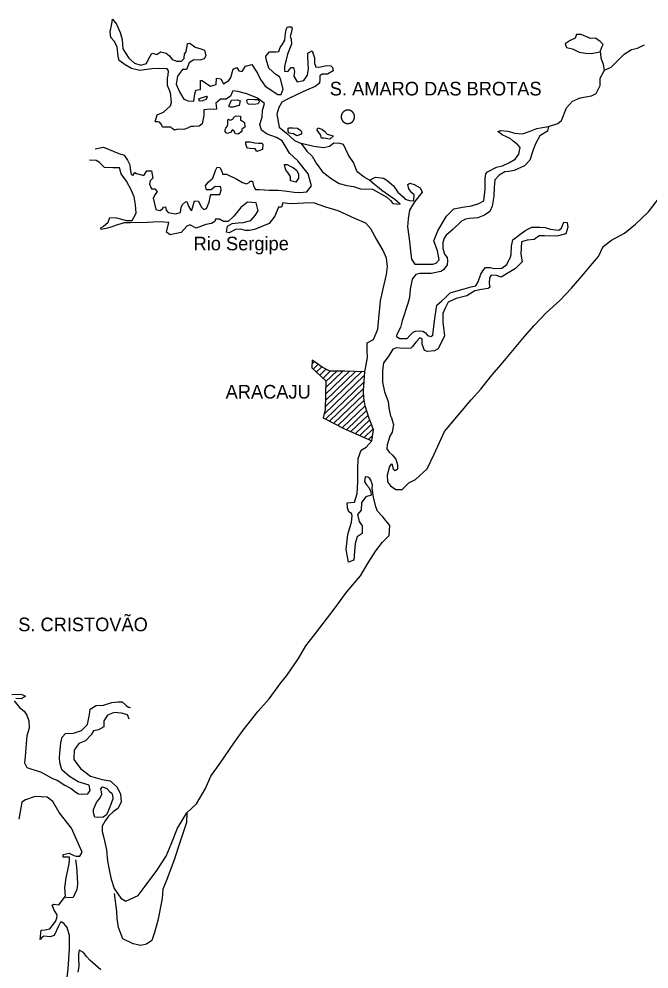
# Model space of a CAD drawing. Extents: x 662444 to 1640468, y 7452018 to 9606170.
# Drawn here: x 1354329 to 1385619, y 8754094 to 8801275 of the extents above; entities that cross this region are included whole.
import ezdxf

# ---------------------------------------------------------------- set-up
doc = ezdxf.new("R2010")
doc.units = 0
doc.layers.add('Level 1', color=7, linetype='Continuous')
doc.layers.add('Level 3', color=7, linetype='Continuous')

msp = doc.modelspace()

# ---------------------------------------------------------------- linework, layer by layer
at = {"layer": 'Level 1'}
for points in [[(1364139, 8796822), (1364115, 8796778), (1363829, 8796797), (1363508, 8796772), (1363501, 8796481), (1363424, 8796070), (1363277, 8795951), (1363012, 8795936), (1362869, 8795940), (1362690, 8795855), (1362511, 8795782), (1362214, 8795800), (1362058, 8795760), (1361928, 8795830), (1361864, 8795910), (1361621, 8795905), (1361455, 8795909), (1361414, 8796033), (1361307, 8796148), (1361230, 8796172), (1361087, 8796176), (1361195, 8796519), (1361507, 8796645), (1361846, 8796960), (1361907, 8797148), (1361852, 8797607), (1361707, 8797968), (1361705, 8798336), (1361742, 8798480), (1361759, 8798703), (1361695, 8798794), (1361287, 8798816), (1360922, 8798792), (1360336, 8798718), (1359919, 8798818), (1359603, 8799004), (1359311, 8799213), (1359261, 8799426), (1359207, 8799896), (1359060, 8800179), (1358888, 8800351), (1358862, 8800642), (1358938, 8801031), (1358977, 8801275), (1359169, 8801013), (1359358, 8800607), (1359459, 8800258), (1359491, 8799800), (1359788, 8799323), (1360058, 8799082), (1360376, 8798984), (1360654, 8799067), (1360759, 8799287), (1360909, 8799551), (1360976, 8799583), (1361162, 8799511), (1361375, 8799640), (1361638, 8799577), (1361800, 8799439), (1361939, 8799268), (1362169, 8799184), (1362400, 8799178), (1362525, 8799309), (1362543, 8799565), (1362577, 8799586), (1362634, 8799663), (1362698, 8800019), (1362699, 8800052), (1362799, 8800083), (1362972, 8799956), (1363081, 8799875), (1363366, 8799800), (1363541, 8799729), (1363611, 8799448), (1363529, 8799294), (1363307, 8799233), (1363020, 8799240), (1362774, 8799101), (1362655, 8798769), (1362456, 8798775), (1362205, 8798435), (1362139, 8798035), (1362306, 8797651), (1362518, 8797299), (1362736, 8797205), (1363012, 8797197), (1363054, 8797554), (1363114, 8797742), (1363213, 8797750), (1363336, 8797781), (1363341, 8797993), (1363347, 8798216), (1363413, 8798225), (1363847, 8797935), (1364115, 8798028), (1364134, 8798329), (1364354, 8798301), (1364491, 8798063), (1364749, 8798213), (1364852, 8798367), (1364973, 8798776)], [(1364973, 8798776), (1365141, 8798861), (1365247, 8798702), (1365412, 8798665), (1365584, 8798928), (1365885, 8799021), (1366171, 8798578), (1366329, 8798273), (1366552, 8797932), (1367181, 8797525), (1367347, 8797532), (1367453, 8797786), (1367323, 8798303), (1367259, 8798405), (1367086, 8798521), (1366730, 8798831), (1366598, 8799281), (1366590, 8799427), (1366773, 8799645), (1366938, 8799641), (1367093, 8799637), (1367226, 8799667), (1367297, 8799855), (1367412, 8800019), (1367528, 8800229), (1367569, 8800551), (1367596, 8800740), (1367644, 8800873), (1367710, 8800883), (1367843, 8800890), (1367896, 8800822), (1367846, 8800578), (1367797, 8800400), (1367849, 8800276), (1367864, 8800019), (1367664, 8799533), (1367515, 8798912), (1367510, 8798688), (1367686, 8798662), (1367846, 8798869), (1367967, 8798866), (1368006, 8798676), (1367978, 8798431), (1368147, 8798158), (1368480, 8798217), (1368664, 8798491), (1368705, 8798814), (1368690, 8799071), (1368666, 8799440), (1368670, 8799574), (1368894, 8799702), (1369006, 8799342), (1368999, 8799063), (1369062, 8798950), (1369060, 8798894), (1369226, 8798889), (1369625, 8798968), (1369812, 8798941), (1369899, 8798872), (1369927, 8798693), (1369659, 8798543), (1369393, 8798528), (1369270, 8798453), (1369265, 8798263), (1369260, 8798085), (1369035, 8797923), (1368600, 8797745), (1368108, 8797512), (1367672, 8797300), (1367381, 8797151), (1367231, 8796876), (1367134, 8796544), (1367250, 8795904), (1367617, 8795604), (1368005, 8795248), (1368343, 8795094), (1368621, 8794719), (1368890, 8794455), (1369091, 8794115), (1369400, 8793693), (1369832, 8793358), (1370234, 8793102), (1370607, 8793014), (1370937, 8792950), (1371287, 8792840), (1371894, 8792824), (1372590, 8792426), (1372773, 8792254), (1372891, 8792117), (1373254, 8792085), (1372995, 8792304), (1372680, 8792525), (1372344, 8792757), (1372215, 8792872), (1371998, 8793034), (1371729, 8793275), (1372042, 8793423), (1372317, 8793394), (1372438, 8793368), (1372601, 8793264), (1372935, 8792987)], [(1383410, 8798730), (1383351, 8799022), (1383238, 8799337), (1383223, 8799583), (1383191, 8799651), (1383275, 8799872), (1383344, 8800005), (1383194, 8800154), (1382966, 8800327), (1382712, 8800300), (1382242, 8800503), (1382021, 8800509), (1381950, 8800321), (1381704, 8800215), (1381457, 8800043), (1381518, 8799852), (1381826, 8799788), (1382153, 8799634), (1382460, 8799570), (1382747, 8799562), (1383191, 8799651)], [(1380631, 8795933), (1381087, 8796077), (1381268, 8796240), (1381516, 8796859), (1381812, 8797197), (1382203, 8797354), (1382758, 8797451), (1382993, 8797568), (1383191, 8797976), (1383201, 8798333), (1383410, 8798730), (1383734, 8798878), (1384392, 8799530), (1384751, 8799755), (1385051, 8799825), (1385398, 8799995)], [(1358105, 8794824), (1358527, 8794902), (1359280, 8794593), (1359554, 8794518), (1359713, 8794258), (1359828, 8794031), (1359856, 8793830), (1359904, 8793549), (1359992, 8793514), (1360084, 8793656), (1360159, 8793599), (1360521, 8793500), (1360681, 8793730), (1360902, 8793736), (1360970, 8793366), (1360845, 8793235), (1360808, 8793080), (1360912, 8792842), (1361078, 8792838), (1361185, 8792702), (1361093, 8792559), (1360999, 8792371), (1361128, 8791810), (1361326, 8791760), (1361449, 8791846), (1361507, 8791934), (1361607, 8791954), (1361646, 8791785), (1361742, 8791660), (1362094, 8791606), (1362350, 8791667), (1362389, 8791911), (1362448, 8792055), (1362595, 8792196), (1362662, 8792217), (1362744, 8791980), (1362860, 8791776), (1362915, 8791775), (1363013, 8792129), (1363038, 8792240), (1363236, 8792235), (1363372, 8791953), (1363512, 8791815), (1363646, 8791856), (1363775, 8792177), (1363839, 8792510), (1363873, 8792554), (1364160, 8792557), (1364304, 8792565), (1364365, 8792775), (1364358, 8792943), (1364071, 8792950), (1363868, 8792788), (1363648, 8792794), (1363587, 8792996), (1363724, 8793171), (1363950, 8793378), (1364081, 8793743), (1364174, 8793919), (1364306, 8793904), (1364400, 8793723), (1364430, 8793577), (1364628, 8793561), (1365141, 8793324), (1365434, 8793160), (1365631, 8793088), (1365754, 8793152), (1365789, 8793218), (1365933, 8793226), (1365982, 8792990), (1366076, 8792809), (1366253, 8792804), (1366760, 8792780), (1367201, 8792768), (1367509, 8792738), (1367993, 8792670), (1368269, 8792651), (1368623, 8792687), (1368863, 8792993), (1368690, 8793589), (1368178, 8794239), (1367757, 8794607), (1367599, 8794890), (1367397, 8795219), (1367115, 8795394), (1366656, 8795562), (1366374, 8795759), (1366293, 8796041), (1366366, 8796296), (1366413, 8796406), (1366421, 8796730), (1366519, 8797084), (1366172, 8797339), (1365637, 8797554), (1365198, 8797677), (1364956, 8797705), (1364839, 8797440), (1364625, 8797290), (1364338, 8797286), (1364113, 8797091), (1364139, 8796822)], [(1363391, 8797366), (1363636, 8797449), (1363679, 8797392), (1363609, 8797271), (1363442, 8797209), (1363331, 8797189), (1363298, 8797190), (1363268, 8797314), (1363391, 8797366)], [(1364878, 8797238), (1365176, 8797253), (1365308, 8797205), (1365269, 8796983), (1364957, 8796890), (1364836, 8796893), (1364759, 8796918), (1364761, 8796985), (1364878, 8797238)], [(1366027, 8797276), (1366181, 8797272), (1366236, 8797237), (1366256, 8797169), (1366209, 8797059), (1365987, 8797031), (1365734, 8797038), (1365680, 8797095), (1365650, 8797230), (1365663, 8797285), (1365762, 8797294), (1366027, 8797276)], [(1364599, 8795861), (1364691, 8795971), (1364704, 8796048), (1364709, 8796238), (1364710, 8796305), (1364819, 8796246), (1364953, 8796299), (1365000, 8796398), (1365112, 8796462), (1365332, 8796456), (1365327, 8796256), (1365382, 8796232), (1365522, 8796128), (1365539, 8795904), (1365404, 8795807), (1365401, 8795684), (1365210, 8795555), (1365078, 8795570), (1365004, 8795728), (1364917, 8795764), (1364870, 8795653), (1364681, 8795591), (1364615, 8795627), (1364562, 8795684), (1364565, 8795795), (1364599, 8795861)], [(1370994, 8796409), (1370994, 8796421), (1370993, 8796433), (1370993, 8796444), (1370992, 8796456), (1370990, 8796468), (1370988, 8796479), (1370986, 8796491), (1370983, 8796502), (1370980, 8796514), (1370977, 8796525), (1370973, 8796535), (1370969, 8796546), (1370965, 8796558), (1370959, 8796568), (1370954, 8796578), (1370948, 8796588), (1370943, 8796598), (1370936, 8796607), (1370929, 8796618), (1370922, 8796627), (1370915, 8796636), (1370907, 8796644), (1370899, 8796653), (1370891, 8796661), (1370883, 8796669), (1370874, 8796676), (1370864, 8796684), (1370856, 8796691), (1370846, 8796697), (1370836, 8796704), (1370826, 8796710), (1370816, 8796716), (1370806, 8796720), (1370795, 8796725), (1370785, 8796730), (1370774, 8796733), (1370763, 8796737), (1370752, 8796741), (1370740, 8796743), (1370729, 8796746), (1370718, 8796748), (1370706, 8796750), (1370695, 8796751), (1370683, 8796753), (1370672, 8796753), (1370661, 8796753), (1370648, 8796752), (1370637, 8796751), (1370625, 8796751), (1370614, 8796749), (1370603, 8796747), (1370591, 8796745), (1370580, 8796742), (1370569, 8796739), (1370558, 8796736), (1370547, 8796732), (1370536, 8796727), (1370525, 8796723), (1370515, 8796718), (1370505, 8796713), (1370495, 8796706), (1370485, 8796701), (1370476, 8796694), (1370466, 8796687), (1370457, 8796680), (1370448, 8796673), (1370440, 8796665), (1370431, 8796656), (1370423, 8796649), (1370415, 8796640), (1370408, 8796631), (1370400, 8796621), (1370393, 8796613), (1370387, 8796603), (1370380, 8796593), (1370375, 8796583), (1370369, 8796573), (1370364, 8796562), (1370360, 8796551), (1370355, 8796541), (1370351, 8796530), (1370348, 8796519), (1370344, 8796508), (1370342, 8796496), (1370339, 8796485), (1370337, 8796474), (1370335, 8796461), (1370334, 8796450), (1370332, 8796438), (1370332, 8796427), (1370332, 8796416), (1370332, 8796403), (1370333, 8796392), (1370334, 8796380), (1370336, 8796369), (1370338, 8796357), (1370340, 8796345), (1370343, 8796334), (1370346, 8796323), (1370349, 8796311)], [(1370349, 8796311), (1370353, 8796301), (1370357, 8796290), (1370361, 8796279), (1370367, 8796268), (1370372, 8796258), (1370378, 8796248), (1370383, 8796238), (1370390, 8796229), (1370397, 8796218), (1370404, 8796209), (1370411, 8796200), (1370419, 8796192), (1370427, 8796183), (1370435, 8796175), (1370443, 8796167), (1370452, 8796160), (1370462, 8796152), (1370470, 8796145), (1370480, 8796139), (1370490, 8796132), (1370500, 8796127), (1370509, 8796121), (1370520, 8796116), (1370531, 8796111), (1370541, 8796106), (1370552, 8796103), (1370563, 8796099), (1370574, 8796096), (1370586, 8796093), (1370597, 8796090), (1370608, 8796088), (1370620, 8796087), (1370631, 8796085), (1370643, 8796084), (1370654, 8796083), (1370665, 8796083), (1370677, 8796084), (1370688, 8796085), (1370701, 8796086), (1370712, 8796087), (1370723, 8796089), (1370735, 8796091), (1370746, 8796094), (1370757, 8796097), (1370768, 8796101), (1370778, 8796105), (1370790, 8796109), (1370801, 8796113), (1370811, 8796118), (1370821, 8796124), (1370831, 8796130), (1370841, 8796135), (1370850, 8796142), (1370860, 8796149), (1370869, 8796156), (1370878, 8796164), (1370886, 8796171), (1370895, 8796180), (1370903, 8796187), (1370911, 8796196), (1370918, 8796205), (1370926, 8796215), (1370933, 8796224), (1370939, 8796233), (1370945, 8796243), (1370951, 8796253), (1370957, 8796263), (1370962, 8796274), (1370966, 8796285), (1370971, 8796295), (1370975, 8796306), (1370978, 8796317), (1370982, 8796328), (1370984, 8796340), (1370987, 8796352), (1370989, 8796363), (1370991, 8796375), (1370992, 8796386), (1370994, 8796398), (1370994, 8796409)], [(1367959, 8795573), (1367750, 8795601), (1367697, 8795692), (1367690, 8795848), (1367745, 8795869), (1367933, 8795864), (1368154, 8795858), (1368327, 8795731), (1368359, 8795674), (1368356, 8795563), (1368132, 8795468), (1367959, 8795573)], [(1369496, 8795701), (1369636, 8795552), (1369822, 8795502), (1369943, 8795466), (1369762, 8795303), (1369476, 8795355), (1369355, 8795358), (1369304, 8795516), (1369144, 8795754), (1369147, 8795844), (1369169, 8795865), (1369366, 8795804), (1369496, 8795701)], [(1372935, 8792987), (1373148, 8792680), (1373407, 8792450), (1373503, 8792335), (1373766, 8792250), (1373932, 8792268), (1373950, 8792536), (1373843, 8792639), (1373693, 8792833), (1373633, 8793058), (1373745, 8793122), (1373953, 8793061), (1374257, 8792885), (1374351, 8792682), (1373974, 8792189), (1373721, 8791783), (1373654, 8791349), (1373632, 8790948), (1373697, 8790477), (1373724, 8790231), (1373795, 8789592), (1373822, 8789346), (1373992, 8789107), (1374632, 8789101), (1374875, 8789095), (1375053, 8789157), (1375190, 8789310), (1375113, 8789758), (1374939, 8790254), (1375129, 8790752), (1375360, 8791159), (1375556, 8791489), (1375930, 8791847), (1376363, 8791936), (1376806, 8792003), (1377163, 8792116), (1377409, 8792244), (1377479, 8792823), (1377482, 8793347), (1377510, 8793581), (1377602, 8793690), (1378049, 8793913), (1378349, 8793983), (1378695, 8794142), (1378976, 8794313), (1379148, 8794565), (1379223, 8794898), (1379105, 8795024), (1378878, 8795209), (1378727, 8795347), (1378542, 8795430), (1378334, 8795525), (1378118, 8795687), (1378263, 8795739), (1378604, 8795707), (1378955, 8795598), (1379329, 8795577), (1379719, 8795711), (1380054, 8795837), (1380231, 8795865), (1380631, 8795933), (1380581, 8795711), (1380199, 8795475), (1379979, 8795079), (1379860, 8794770), (1379703, 8794260), (1379442, 8793988), (1378928, 8793745), (1378662, 8793696), (1378463, 8793690), (1378182, 8793519), (1377955, 8793290), (1377924, 8792922), (1377912, 8792476), (1377833, 8791987), (1377715, 8791711), (1377456, 8791539), (1377122, 8791403), (1376679, 8791359), (1376502, 8791330), (1376311, 8791234), (1375881, 8790821), (1375542, 8790540), (1375439, 8790397), (1375378, 8790176), (1375371, 8789886), (1375463, 8789604), (1375601, 8789422), (1375619, 8789265), (1375592, 8789065), (1375420, 8788824), (1375274, 8788738), (1374808, 8788639), (1374532, 8788635), (1374234, 8788643), (1374034, 8788592), (1373851, 8788351), (1373761, 8787862), (1373717, 8787450), (1373643, 8787140), (1373355, 8786288)], [(1366037, 8795132), (1366225, 8795116), (1366390, 8795112), (1366444, 8795054), (1366426, 8794787), (1366147, 8794694), (1366051, 8794819), (1365809, 8794848), (1365655, 8794852), (1365594, 8795054), (1365597, 8795177), (1365807, 8795171), (1366037, 8795132)], [(1371729, 8793275), (1371468, 8793416), (1371121, 8793682), (1370935, 8794156), (1370691, 8794519), (1370451, 8795050), (1370275, 8795100), (1369966, 8795108), (1369752, 8794935), (1369464, 8794875), (1369210, 8794904), (1368969, 8794944), (1368343, 8795094)], [(1371157, 8778284), (1371163, 8778910), (1371177, 8779445), (1371320, 8779866), (1371578, 8780004), (1371851, 8780332), (1371943, 8780865), (1371819, 8781192), (1371726, 8781440), (1371522, 8782071), (1371455, 8782463), (1371442, 8782810), (1371477, 8783289), (1371512, 8783757), (1371630, 8784469), (1371616, 8784793), (1371616, 8785195), (1371929, 8785354), (1372152, 8785873), (1372200, 8786419), (1372289, 8787276), (1372415, 8787876), (1372588, 8788586), (1372632, 8788986), (1372576, 8789390), (1372410, 8789785), (1371998, 8790488), (1371809, 8790850), (1371562, 8791136), (1371006, 8791374), (1370177, 8791753), (1369563, 8791936), (1368951, 8792142), (1368476, 8792121), (1368144, 8792107), (1367879, 8792103), (1367659, 8792120), (1367439, 8792148), (1367367, 8791927), (1367212, 8791931), (1367035, 8791478), (1366761, 8791116), (1366025, 8790823), (1365769, 8790763), (1365582, 8790768), (1365330, 8790841), (1365086, 8790814), (1364762, 8790655), (1364630, 8790681), (1364682, 8790981), (1364918, 8791120), (1365216, 8791146), (1365460, 8791173), (1365837, 8791263), (1366054, 8791514), (1366214, 8791756), (1366103, 8792149), (1365685, 8792183), (1365347, 8791912), (1365004, 8791486), (1364721, 8791214), (1364490, 8791220), (1364283, 8791337), (1364085, 8791342), (1364048, 8791221), (1363891, 8791124), (1363603, 8791065), (1363135, 8790887), (1362819, 8791052), (1362663, 8790989), (1362390, 8790672), (1361835, 8790564), (1361651, 8790691), (1361763, 8791168), (1361267, 8791204), (1360704, 8791174), (1359864, 8791151), (1359566, 8791147), (1359266, 8791077), (1358888, 8790930), (1358654, 8790869), (1358410, 8790820), (1358390, 8790910), (1358502, 8790963), (1358751, 8791191), (1358834, 8791412), (1359176, 8791403), (1359669, 8791267), (1359944, 8791260), (1360153, 8791634), (1360108, 8792048), (1360041, 8792441), (1359917, 8792757), (1359675, 8793221), (1359409, 8793585), (1359317, 8793877), (1358986, 8793886), (1358567, 8793897), (1358320, 8794148), (1358157, 8794253), (1357826, 8794262)], [(1367970, 8793887), (1368110, 8793761), (1368216, 8793579), (1368210, 8793367), (1368072, 8793170), (1367810, 8793244), (1367815, 8793445), (1367677, 8793649), (1367612, 8793707), (1367550, 8793876), (1367521, 8794044), (1367643, 8794041), (1367828, 8793947), (1367970, 8793887)], [(1372821, 8781523), (1372921, 8781141), (1372855, 8780752), (1372740, 8780565), (1372607, 8780133), (1372602, 8779932), (1372708, 8779762), (1372859, 8779624), (1373040, 8779407), (1373122, 8779137), (1373127, 8778913), (1373048, 8778848), (1373014, 8778838), (1372928, 8778896), (1372879, 8779154), (1372813, 8779167), (1372733, 8779046), (1372611, 8778625), (1372636, 8778290), (1372774, 8778085), (1373045, 8777910), (1373354, 8777902), (1373683, 8778240), (1373716, 8778261), (1374029, 8778398), (1374595, 8778941), (1374945, 8779669), (1375214, 8780242), (1375461, 8780794), (1376156, 8781613), (1376794, 8782355), (1377260, 8782890), (1377751, 8783502), (1378355, 8784223), (1379016, 8785010), (1379438, 8785512), (1379916, 8786058), (1380518, 8786690), (1381197, 8787297), (1381776, 8787907), (1382380, 8788617), (1382721, 8789010), (1383109, 8789479), (1383343, 8789976), (1383749, 8790289), (1384399, 8790640), (1384952, 8791083), (1385586, 8791692), (1386146, 8792403)], [(1373355, 8786288), (1373269, 8785955), (1373082, 8785569), (1373081, 8785502), (1373244, 8785408), (1373608, 8785410), (1373744, 8785563), (1373903, 8785715), (1374015, 8785768), (1374214, 8785785), (1374390, 8785769), (1374520, 8785687), (1374616, 8785562), (1374780, 8785502), (1374881, 8785566), (1374941, 8786145), (1375006, 8786512), (1375075, 8787068), (1375324, 8787274), (1375505, 8787437), (1375743, 8787676), (1376143, 8787788), (1376432, 8787870), (1376788, 8787972), (1377021, 8788022), (1377137, 8788220), (1377268, 8788596), (1377361, 8788772), (1377498, 8788936), (1377730, 8788941), (1377927, 8788880), (1378314, 8788903), (1378551, 8789087), (1378737, 8789462), (1378774, 8789583), (1378785, 8789996), (1378859, 8790307), (1379208, 8790577), (1379501, 8790793), (1379792, 8790941), (1380190, 8790942), (1380465, 8790923), (1380706, 8790839), (1380992, 8790798), (1381146, 8790794), (1381270, 8790880), (1381376, 8791156), (1381388, 8791189), (1381554, 8791174), (1381591, 8790938), (1381494, 8790606), (1381038, 8790484), (1380421, 8790500), (1380167, 8790507), (1379908, 8790324), (1379576, 8790299), (1379287, 8790206), (1379260, 8789593), (1379327, 8789223), (1378987, 8788885), (1378651, 8788693), (1378269, 8788458), (1378039, 8788531), (1377786, 8788549), (1377705, 8788428), (1377687, 8788138), (1377715, 8787959), (1377625, 8787883), (1377292, 8787836), (1376971, 8787778), (1376567, 8787531), (1376044, 8787389), (1375642, 8787210), (1375479, 8786879), (1375373, 8786647), (1375373, 8786223), (1375428, 8785797), (1375454, 8785540), (1375151, 8784900), (1374971, 8784793), (1374617, 8784758), (1374464, 8784807), (1374351, 8785134), (1374356, 8785312), (1374358, 8785390), (1374238, 8785438), (1374034, 8785231), (1373873, 8785012), (1373783, 8784925), (1373396, 8784913), (1373077, 8784944), (1372888, 8784882), (1372657, 8784497), (1372428, 8784202), (1372385, 8783812), (1372380, 8783232), (1372489, 8782760), (1372664, 8782275), (1372689, 8781962), (1372788, 8781546), (1372821, 8781523)], [(1371512, 8783757), (1370519, 8783783), (1369769, 8783792), (1369388, 8783981), (1369041, 8784224), (1368889, 8784329), (1368879, 8783949), (1369568, 8783306), (1369542, 8781889), (1369443, 8781467), (1370488, 8780926), (1371851, 8780332)], [(1368884, 8784150), (1368998, 8784259)], [(1368933, 8783892), (1369182, 8784131)], [(1369094, 8783743), (1369366, 8783992)], [(1369267, 8783593), (1369573, 8783886)], [(1369429, 8783444), (1369791, 8783791)], [(1369546, 8782023), (1371357, 8783761)], [(1369551, 8782648), (1370740, 8783777)], [(1369554, 8782335), (1371048, 8783769)], [(1369559, 8782960), (1370420, 8783786)], [(1369568, 8783272), (1370111, 8783783)], [(1369492, 8781656), (1371496, 8783590)], [(1369552, 8781408), (1371476, 8783256)], [(1369758, 8781302), (1371445, 8782921)], [(1369965, 8781197), (1371448, 8782620)], [(1370172, 8781091), (1371474, 8782340)], [(1370390, 8780984), (1371522, 8782071)], [(1370597, 8780878), (1371593, 8781835)], [(1370815, 8780783), (1371675, 8781598)], [(1371044, 8780688), (1371757, 8781372)], [(1371262, 8780593), (1371840, 8781147)], [(1371480, 8780498), (1371922, 8780921)], [(1371699, 8780403), (1371891, 8780587)], [(1359804, 8766495), (1359710, 8766709), (1359415, 8766795), (1359052, 8766827), (1358718, 8766702), (1358545, 8766416), (1358537, 8766126), (1358279, 8765966), (1358024, 8765917), (1357909, 8765719), (1357625, 8765425), (1357302, 8765288), (1357062, 8764960), (1357049, 8764491), (1357390, 8764047), (1357888, 8763665), (1358457, 8763505), (1358852, 8763439), (1359186, 8763140), (1359375, 8762789), (1359408, 8762386), (1359245, 8762067), (1358998, 8761895), (1358772, 8761677), (1358612, 8761458), (1358462, 8761195), (1358454, 8760927), (1358545, 8760612), (1358673, 8760006), (1358724, 8759446), (1358820, 8758930), (1358898, 8758549), (1359063, 8758098), (1359392, 8757620), (1359641, 8757468), (1360255, 8757742), (1360587, 8758214), (1361181, 8758990), (1361630, 8759704), (1361889, 8760300), (1362207, 8761084), (1362668, 8761842), (1363144, 8762298), (1363594, 8763056), (1363853, 8763663), (1364322, 8764321), (1364999, 8765307), (1365457, 8765954), (1366200, 8766905), (1366756, 8767516), (1367329, 8768304), (1367625, 8768676), (1368210, 8769509), (1368569, 8770136), (1368945, 8770606), (1369974, 8771963), (1370604, 8772828), (1371287, 8773614), (1371668, 8774263), (1372059, 8774855), (1372390, 8775293), (1372708, 8775630), (1372743, 8776121), (1372402, 8776554), (1372133, 8776829), (1372051, 8777055), (1371931, 8777527), (1371877, 8777964), (1371881, 8778142), (1371799, 8778368), (1371746, 8778447), (1371649, 8778517), (1371517, 8778532), (1371488, 8778287), (1371594, 8778139), (1371723, 8777990), (1371795, 8777799), (1371813, 8777631), (1371556, 8777537), (1371340, 8777264), (1371318, 8776884), (1371136, 8776666), (1371226, 8776318), (1371375, 8776101), (1371365, 8775722), (1371118, 8775550), (1371021, 8775229), (1370999, 8774839), (1370954, 8774393), (1370698, 8774299), (1370571, 8774928), (1370668, 8775674), (1370850, 8776294), (1370881, 8776606), (1370851, 8776718), (1370709, 8776800), (1370638, 8777003), (1370622, 8777249), (1370987, 8777284), (1371120, 8777716), (1371157, 8778284)], [(1353970, 8767720), (1354379, 8767743), (1354521, 8767717), (1354652, 8767646), (1354461, 8767517), (1354174, 8767525)], [(1354083, 8767415), (1354350, 8767074), (1354588, 8766900), (1354715, 8766696), (1354818, 8766414), (1354830, 8766057), (1354721, 8765680), (1354673, 8765090), (1354628, 8764633), (1354609, 8764332), (1354724, 8764106), (1355434, 8763864), (1355999, 8763559), (1356218, 8763475), (1356597, 8763220), (1356912, 8763055), (1357150, 8762881), (1357280, 8762800), (1357489, 8762783), (1357743, 8762787), (1357858, 8762963), (1357810, 8763232), (1357274, 8763391), (1356829, 8763660), (1356463, 8763993), (1356351, 8764342), (1356335, 8764577), (1356363, 8764811), (1356410, 8765323), (1356473, 8765611), (1356643, 8765797), (1357029, 8765809), (1357440, 8765932), (1357735, 8766237), (1357825, 8766737), (1357865, 8766992), (1358157, 8767186), (1358532, 8767198), (1358944, 8767332), (1359231, 8767369), (1359452, 8767363), (1359645, 8767180), (1359765, 8767098), (1359863, 8767085)], [(1358173, 8762363), (1358355, 8762593), (1358437, 8762780), (1358409, 8762971), (1358389, 8763038), (1358469, 8763148), (1358687, 8763053), (1358827, 8762904), (1358935, 8762834), (1358976, 8762732), (1358994, 8762553), (1358899, 8762310), (1358792, 8762012), (1358675, 8761758), (1358506, 8761629), (1358241, 8761625), (1358099, 8761640), (1358027, 8761842), (1358031, 8762010), (1358173, 8762363)], [(1355635, 8756035), (1355857, 8756085), (1356142, 8756445), (1356201, 8756611), (1356228, 8756778), (1356080, 8757016), (1355976, 8757265), (1356066, 8757318), (1356308, 8757289), (1356638, 8757705), (1356606, 8758141), (1356674, 8758619), (1356800, 8759229), (1356829, 8759485), (1356833, 8759642), (1356524, 8759650), (1356528, 8759784), (1356828, 8759854), (1357056, 8759736), (1357176, 8759699), (1357352, 8759695), (1357468, 8759904), (1356937, 8761090), (1356319, 8761865), (1356013, 8762409), (1355721, 8762629), (1355127, 8762656), (1354648, 8762490), (1354469, 8762372), (1354315, 8761539)], [(1362668, 8761842), (1362656, 8761362), (1362308, 8760333), (1362033, 8759515), (1361665, 8758542), (1361465, 8758056), (1361442, 8757599), (1361225, 8756511), (1361066, 8755912), (1360934, 8755503), (1360665, 8755331), (1360376, 8755261), (1360003, 8755338), (1359481, 8755586), (1359276, 8756150), (1359211, 8756609), (1359186, 8756945), (1359067, 8757852)], [(1357138, 8759511), (1357184, 8759163), (1357225, 8758649), (1357227, 8758303), (1357198, 8758036), (1357104, 8757826), (1357011, 8757639), (1356658, 8757626)], [(1356604, 8752683), (1356763, 8754096), (1356833, 8755088), (1356829, 8755757), (1356718, 8756151), (1356580, 8756344), (1356450, 8756415), (1356384, 8756417), (1356290, 8756218), (1356079, 8755755), (1355879, 8755693), (1355561, 8755724), (1355460, 8755660), (1355380, 8755561), (1355436, 8756029), (1355635, 8756035)], [(1358393, 8754053), (1357865, 8754513), (1357683, 8754719), (1357534, 8754913), (1357317, 8755030), (1357279, 8754852), (1357283, 8754584), (1357308, 8754294), (1357306, 8754215), (1357244, 8753938)]]:
    msp.add_lwpolyline(points, dxfattribs=at)

# ---------------------------------------------------------------- texts
at = {"layer": 'Level 3'}
for s, height, p in [('S. AMARO DAS BROTAS', 677.44, (1369764, 8797477)), ('Rio Sergipe', 677.14, (1363000, 8789786)), ('ARACAJU', 677, (1364592, 8782424)), ('S. CRISTOVÃO', 676.62, (1354291, 8770869))]:
    msp.add_text(s, height=height, dxfattribs=at).set_placement(p)

doc.saveas('drawing.dxf')
